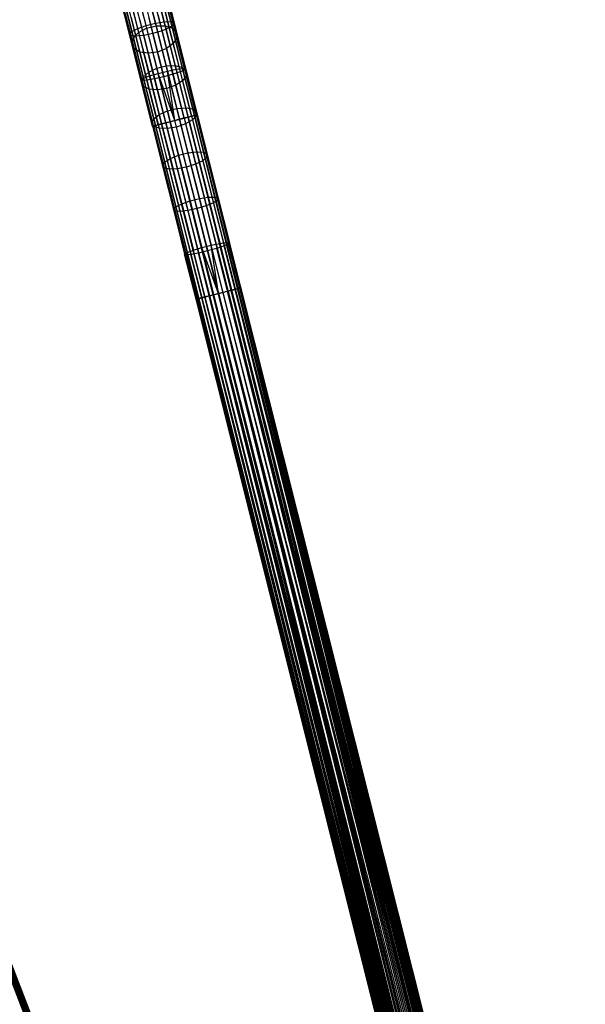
# Model space of a CAD drawing. Extents: x -189 to 189, y -189 to 189.
# Tile 297 of 591: x -48 to -23, y 125 to 168. Entities that reach past the tile are written whole.
import ezdxf

# ---------------------------------------------------------------- set-up
doc = ezdxf.new("R2010")
doc.units = 0
doc.header["$LTSCALE"] = 25.4
doc.layers.get('0').update_dxf_attribs({"linetype": 'CONTINUOUS'})

# ---------------------------------------------------------------- blocks, each defined once
blk = doc.blocks.new('CAMELEON-KENAI-C-12244_STL')
at = {"color": 0}
for p, q in [((-42.698, 167.35, -9.127), (-43.202, 169.351, -9.668)), ((-42.698, 167.35, -9.127), (-43.202, 169.351, -9.668)), ((-42.338, 167.476, -8.961), (-42.846, 169.493, -9.507)), ((-42.338, 167.476, -8.961), (-42.846, 169.493, -9.507)), ((-41.935, 167.578, -8.961), (-42.442, 169.595, -9.507)), ((-41.935, 167.578, -8.961), (-42.442, 169.595, -9.507)), ((-41.558, 167.637, -9.127), (-42.062, 169.638, -9.668)), ((-41.558, 167.637, -9.127), (-42.062, 169.638, -9.668)), ((-41.273, 167.644, -9.43), (-41.769, 169.615, -9.962)), ((-41.273, 167.644, -9.43), (-41.769, 169.615, -9.962)), ((-41.15, 167.505, -10.222), (-41.627, 169.398, -10.733)), ((-41.15, 167.505, -10.222), (-41.627, 169.398, -10.733)), ((-41.129, 167.597, -9.817), (-41.615, 169.53, -10.339)), ((-41.129, 167.597, -9.817), (-41.615, 169.53, -10.339)), ((-43.058, 167.112, -9.817), (-43.544, 169.045, -10.339)), ((-43.058, 167.112, -9.817), (-43.544, 169.045, -10.339)), ((-42.995, 167.041, -10.222), (-43.471, 168.934, -10.733)), ((-42.995, 167.041, -10.222), (-43.471, 168.934, -10.733)), ((-42.953, 167.221, -9.43), (-43.449, 169.192, -9.962)), ((-42.953, 167.221, -9.43), (-43.449, 169.192, -9.962)), ((-42.776, 167.02, -10.574), (-43.243, 168.879, -11.077)), ((-42.776, 167.02, -10.574), (-43.243, 168.879, -11.077)), ((-42.437, 167.054, -10.814), (-42.899, 168.889, -11.309)), ((-42.437, 167.054, -10.814), (-42.899, 168.889, -11.309)), ((-42.718, 168.987, -155.539), (-42.311, 167.368, -156.809)), ((-42.718, 168.987, -155.539), (-42.311, 167.368, -156.809)), ((-42.498, 168.963, -11.392), (-42.038, 167.136, -10.898)), ((-42.498, 168.963, -11.392), (-42.038, 167.136, -10.898)), ((-42.315, 169.088, -155.539), (-41.908, 167.469, -156.809)), ((-42.315, 169.088, -155.539), (-41.908, 167.469, -156.809)), ((-41.648, 167.252, -10.814), (-42.11, 169.088, -11.309)), ((-41.648, 167.252, -10.814), (-42.11, 169.088, -11.309)), ((-41.92, 169.075, -155.409), (-41.516, 167.469, -156.67)), ((-41.92, 169.075, -155.409), (-41.516, 167.469, -156.67)), ((-41.334, 167.383, -10.574), (-41.802, 169.241, -11.077)), ((-41.334, 167.383, -10.574), (-41.802, 169.241, -11.077)), ((-41.602, 168.95, -155.173), (-41.204, 167.367, -156.415)), ((-41.602, 168.95, -155.173), (-41.204, 167.367, -156.415)), ((-43.281, 168.528, -155.173), (-42.883, 166.945, -156.415)), ((-43.281, 168.528, -155.173), (-42.883, 166.945, -156.415)), ((-43.06, 168.789, -155.409), (-42.656, 167.182, -156.67)), ((-43.06, 168.789, -155.409), (-42.656, 167.182, -156.67)), ((-41.415, 168.734, -154.871), (-41.025, 167.182, -156.089)), ((-41.415, 168.734, -154.871), (-41.025, 167.182, -156.089)), ((-41.392, 168.465, -154.555), (-41.01, 166.945, -155.747)), ((-41.392, 168.465, -154.555), (-41.01, 166.945, -155.747)), ((-43.344, 168.249, -154.871), (-42.953, 166.697, -156.089)), ((-43.344, 168.249, -154.871), (-42.953, 166.697, -156.089)), ((-41.537, 168.189, -154.279), (-41.162, 166.697, -155.45)), ((-41.537, 168.189, -154.279), (-41.162, 166.697, -155.45)), ((-43.237, 168.001, -154.555), (-42.854, 166.481, -155.747)), ((-43.237, 168.001, -154.555), (-42.854, 166.481, -155.747)), ((-42.978, 167.827, -154.279), (-42.603, 166.334, -155.45)), ((-42.978, 167.827, -154.279), (-42.603, 166.334, -155.45)), ((-42.614, 167.756, -154.092), (-42.243, 166.283, -155.248)), ((-42.614, 167.756, -154.092), (-42.243, 166.283, -155.248)), ((-41.837, 166.334, -155.177), (-42.206, 167.801, -154.026)), ((-41.837, 166.334, -155.177), (-42.206, 167.801, -154.026)), ((-41.935, 167.578, -8.961), (-41.558, 167.637, -9.127)), ((-41.935, 167.578, -8.961), (-41.558, 167.637, -9.127)), ((-41.825, 167.954, -154.092), (-41.454, 166.481, -155.248)), ((-41.825, 167.954, -154.092), (-41.454, 166.481, -155.248)), ((-41.558, 167.637, -9.127), (-41.273, 167.644, -9.43)), ((-41.558, 167.637, -9.127), (-41.273, 167.644, -9.43)), ((-41.044, 165.593, -8.8), (-41.558, 167.637, -9.127)), ((-41.044, 165.593, -8.8), (-41.558, 167.637, -9.127)), ((-41.273, 167.644, -9.43), (-41.129, 167.597, -9.817)), ((-40.767, 165.63, -9.108), (-41.273, 167.644, -9.43)), ((-40.767, 165.63, -9.108), (-41.273, 167.644, -9.43)), ((-41.273, 167.644, -9.43), (-41.129, 167.597, -9.817)), ((-43.058, 167.112, -9.817), (-42.953, 167.221, -9.43)), ((-43.058, 167.112, -9.817), (-42.953, 167.221, -9.43)), ((-42.953, 167.221, -9.43), (-42.698, 167.35, -9.127)), ((-42.953, 167.221, -9.43), (-42.698, 167.35, -9.127)), ((-42.446, 165.208, -9.108), (-42.953, 167.221, -9.43)), ((-42.446, 165.208, -9.108), (-42.953, 167.221, -9.43)), ((-42.883, 166.945, -156.415), (-42.656, 167.182, -156.67)), ((-42.883, 166.945, -156.415), (-42.656, 167.182, -156.67)), ((-42.698, 167.35, -9.127), (-42.338, 167.476, -8.961)), ((-42.698, 167.35, -9.127), (-42.338, 167.476, -8.961)), ((-42.184, 165.306, -8.8), (-42.698, 167.35, -9.127)), ((-42.184, 165.306, -8.8), (-42.698, 167.35, -9.127)), ((-42.656, 167.182, -156.67), (-42.311, 167.368, -156.809)), ((-42.656, 167.182, -156.67), (-42.311, 167.368, -156.809)), ((-42.656, 167.182, -156.67), (-42.223, 165.462, -157.758)), ((-42.656, 167.182, -156.67), (-42.223, 165.462, -157.758)), ((-42.338, 167.476, -8.961), (-41.935, 167.578, -8.961)), ((-42.338, 167.476, -8.961), (-41.935, 167.578, -8.961)), ((-41.82, 165.416, -8.632), (-42.338, 167.476, -8.961)), ((-41.82, 165.416, -8.632), (-42.338, 167.476, -8.961)), ((-42.311, 167.368, -156.809), (-41.908, 167.469, -156.809)), ((-42.311, 167.368, -156.809), (-41.908, 167.469, -156.809)), ((-42.311, 167.368, -156.809), (-41.875, 165.633, -157.907)), ((-42.311, 167.368, -156.809), (-41.875, 165.633, -157.907)), ((-41.648, 167.252, -10.814), (-42.038, 167.136, -10.898)), ((-41.648, 167.252, -10.814), (-42.038, 167.136, -10.898)), ((-41.417, 165.517, -8.632), (-41.935, 167.578, -8.961)), ((-41.417, 165.517, -8.632), (-41.935, 167.578, -8.961)), ((-41.908, 167.469, -156.809), (-41.472, 165.734, -157.907)), ((-41.908, 167.469, -156.809), (-41.472, 165.734, -157.907)), ((-41.908, 167.469, -156.809), (-41.516, 167.469, -156.67)), ((-41.908, 167.469, -156.809), (-41.516, 167.469, -156.67)), ((-41.334, 167.383, -10.574), (-41.648, 167.252, -10.814)), ((-41.334, 167.383, -10.574), (-41.648, 167.252, -10.814)), ((-41.177, 165.378, -10.514), (-41.648, 167.252, -10.814)), ((-41.177, 165.378, -10.514), (-41.648, 167.252, -10.814)), ((-41.516, 167.469, -156.67), (-41.083, 165.748, -157.758)), ((-41.516, 167.469, -156.67), (-41.083, 165.748, -157.758)), ((-41.516, 167.469, -156.67), (-41.204, 167.367, -156.415)), ((-41.516, 167.469, -156.67), (-41.204, 167.367, -156.415)), ((-41.15, 167.505, -10.222), (-41.334, 167.383, -10.574)), ((-41.15, 167.505, -10.222), (-41.334, 167.383, -10.574)), ((-40.857, 165.484, -10.271), (-41.334, 167.383, -10.574)), ((-40.857, 165.484, -10.271), (-41.334, 167.383, -10.574)), ((-41.204, 167.367, -156.415), (-40.777, 165.673, -157.487)), ((-41.204, 167.367, -156.415), (-40.777, 165.673, -157.487)), ((-41.204, 167.367, -156.415), (-41.025, 167.182, -156.089)), ((-41.204, 167.367, -156.415), (-41.025, 167.182, -156.089)), ((-41.129, 167.597, -9.817), (-41.15, 167.505, -10.222)), ((-41.129, 167.597, -9.817), (-41.15, 167.505, -10.222)), ((-40.664, 165.571, -9.912), (-41.15, 167.505, -10.222)), ((-40.664, 165.571, -9.912), (-41.15, 167.505, -10.222)), ((-40.632, 165.622, -9.501), (-41.129, 167.597, -9.817)), ((-40.632, 165.622, -9.501), (-41.129, 167.597, -9.817)), ((-41.025, 167.182, -156.089), (-40.606, 165.52, -157.14)), ((-41.025, 167.182, -156.089), (-40.606, 165.52, -157.14)), ((-41.025, 167.182, -156.089), (-41.01, 166.945, -155.747)), ((-41.025, 167.182, -156.089), (-41.01, 166.945, -155.747)), ((-42.995, 167.041, -10.222), (-43.058, 167.112, -9.817)), ((-42.561, 165.137, -9.501), (-43.058, 167.112, -9.817)), ((-42.995, 167.041, -10.222), (-43.058, 167.112, -9.817)), ((-42.561, 165.137, -9.501), (-43.058, 167.112, -9.817)), ((-42.776, 167.02, -10.574), (-42.995, 167.041, -10.222)), ((-42.509, 165.107, -9.912), (-42.995, 167.041, -10.222)), ((-42.776, 167.02, -10.574), (-42.995, 167.041, -10.222)), ((-42.509, 165.107, -9.912), (-42.995, 167.041, -10.222)), ((-42.953, 166.697, -156.089), (-42.883, 166.945, -156.415)), ((-42.953, 166.697, -156.089), (-42.883, 166.945, -156.415)), ((-42.883, 166.945, -156.415), (-42.457, 165.25, -157.487)), ((-42.883, 166.945, -156.415), (-42.457, 165.25, -157.487)), ((-42.437, 167.054, -10.814), (-42.776, 167.02, -10.574)), ((-42.437, 167.054, -10.814), (-42.776, 167.02, -10.574)), ((-42.298, 165.122, -10.271), (-42.776, 167.02, -10.574)), ((-42.298, 165.122, -10.271), (-42.776, 167.02, -10.574)), ((-42.038, 167.136, -10.898), (-42.437, 167.054, -10.814)), ((-42.038, 167.136, -10.898), (-42.437, 167.054, -10.814)), ((-41.966, 165.179, -10.514), (-42.437, 167.054, -10.814)), ((-41.966, 165.179, -10.514), (-42.437, 167.054, -10.814)), ((-42.038, 167.136, -10.898), (-41.569, 165.27, -10.6)), ((-42.038, 167.136, -10.898), (-41.569, 165.27, -10.6)), ((-41.01, 166.945, -155.747), (-41.162, 166.697, -155.45)), ((-41.01, 166.945, -155.747), (-41.162, 166.697, -155.45)), ((-41.01, 166.945, -155.747), (-40.6, 165.317, -156.777)), ((-41.01, 166.945, -155.747), (-40.6, 165.317, -156.777)), ((-42.854, 166.481, -155.747), (-42.953, 166.697, -156.089)), ((-42.953, 166.697, -156.089), (-42.535, 165.035, -157.14)), ((-42.953, 166.697, -156.089), (-42.535, 165.035, -157.14)), ((-42.854, 166.481, -155.747), (-42.953, 166.697, -156.089)), ((-42.603, 166.334, -155.45), (-42.854, 166.481, -155.747)), ((-42.854, 166.481, -155.747), (-42.445, 164.853, -156.777)), ((-42.854, 166.481, -155.747), (-42.445, 164.853, -156.777)), ((-42.603, 166.334, -155.45), (-42.854, 166.481, -155.747)), ((-42.243, 166.283, -155.248), (-42.603, 166.334, -155.45)), ((-42.603, 166.334, -155.45), (-42.201, 164.736, -156.461)), ((-42.603, 166.334, -155.45), (-42.201, 164.736, -156.461)), ((-42.243, 166.283, -155.248), (-42.603, 166.334, -155.45)), ((-41.837, 166.334, -155.177), (-42.243, 166.283, -155.248)), ((-41.837, 166.334, -155.177), (-42.243, 166.283, -155.248)), ((-41.454, 166.481, -155.248), (-41.837, 166.334, -155.177)), ((-41.454, 166.481, -155.248), (-41.837, 166.334, -155.177)), ((-41.442, 164.764, -156.171), (-41.837, 166.334, -155.177)), ((-41.442, 164.764, -156.171), (-41.837, 166.334, -155.177)), ((-41.162, 166.697, -155.45), (-41.454, 166.481, -155.248)), ((-41.162, 166.697, -155.45), (-41.454, 166.481, -155.248)), ((-41.454, 166.481, -155.248), (-41.057, 164.903, -156.247)), ((-41.454, 166.481, -155.248), (-41.057, 164.903, -156.247)), ((-41.162, 166.697, -155.45), (-40.76, 165.099, -156.461)), ((-41.162, 166.697, -155.45), (-40.76, 165.099, -156.461)), ((-42.243, 166.283, -155.248), (-41.846, 164.705, -156.247)), ((-42.243, 166.283, -155.248), (-41.846, 164.705, -156.247)), ((-42.223, 165.462, -157.758), (-41.875, 165.633, -157.907)), ((-42.223, 165.462, -157.758), (-41.875, 165.633, -157.907)), ((-41.875, 165.633, -157.907), (-41.472, 165.734, -157.907)), ((-41.875, 165.633, -157.907), (-41.472, 165.734, -157.907)), ((-41.875, 165.633, -157.907), (-41.414, 163.801, -158.82)), ((-41.875, 165.633, -157.907), (-41.414, 163.801, -158.82)), ((-41.82, 165.416, -8.632), (-41.417, 165.517, -8.632)), ((-41.82, 165.416, -8.632), (-41.417, 165.517, -8.632)), ((-41.472, 165.734, -157.907), (-41.083, 165.748, -157.758)), ((-41.472, 165.734, -157.907), (-41.083, 165.748, -157.758)), ((-41.472, 165.734, -157.907), (-41.011, 163.902, -158.82)), ((-41.472, 165.734, -157.907), (-41.011, 163.902, -158.82)), ((-41.417, 165.517, -8.632), (-41.044, 165.593, -8.8)), ((-41.417, 165.517, -8.632), (-41.044, 165.593, -8.8)), ((-41.095, 163.384, -8.5), (-41.417, 165.517, -8.632)), ((-41.095, 163.384, -8.5), (-41.417, 165.517, -8.632)), ((-40.893, 163.435, -8.522), (-41.417, 165.517, -8.632)), ((-40.893, 163.435, -8.522), (-41.417, 165.517, -8.632)), ((-40.857, 165.484, -10.271), (-41.177, 165.378, -10.514)), ((-40.857, 165.484, -10.271), (-41.177, 165.378, -10.514)), ((-41.083, 165.748, -157.758), (-40.626, 163.931, -158.664)), ((-41.083, 165.748, -157.758), (-40.626, 163.931, -158.664)), ((-41.083, 165.748, -157.758), (-40.777, 165.673, -157.487)), ((-41.083, 165.748, -157.758), (-40.777, 165.673, -157.487)), ((-41.044, 165.593, -8.8), (-40.767, 165.63, -9.108)), ((-41.044, 165.593, -8.8), (-40.767, 165.63, -9.108)), ((-40.525, 163.527, -8.691), (-41.044, 165.593, -8.8)), ((-40.525, 163.527, -8.691), (-41.044, 165.593, -8.8)), ((-40.664, 165.571, -9.912), (-40.857, 165.484, -10.271)), ((-40.664, 165.571, -9.912), (-40.857, 165.484, -10.271)), ((-40.374, 163.565, -10.169), (-40.857, 165.484, -10.271)), ((-40.374, 163.565, -10.169), (-40.857, 165.484, -10.271)), ((-40.777, 165.673, -157.487), (-40.327, 163.882, -158.38)), ((-40.777, 165.673, -157.487), (-40.327, 163.882, -158.38)), ((-40.777, 165.673, -157.487), (-40.606, 165.52, -157.14)), ((-40.777, 165.673, -157.487), (-40.606, 165.52, -157.14)), ((-40.767, 165.63, -9.108), (-40.632, 165.622, -9.501)), ((-40.255, 163.595, -9), (-40.767, 165.63, -9.108)), ((-40.255, 163.595, -9), (-40.767, 165.63, -9.108)), ((-40.767, 165.63, -9.108), (-40.632, 165.622, -9.501)), ((-40.632, 165.622, -9.501), (-40.664, 165.571, -9.912)), ((-40.632, 165.622, -9.501), (-40.664, 165.571, -9.912)), ((-40.172, 163.616, -9.809), (-40.664, 165.571, -9.912)), ((-40.172, 163.616, -9.809), (-40.664, 165.571, -9.912)), ((-40.13, 163.626, -9.395), (-40.632, 165.622, -9.501)), ((-40.13, 163.626, -9.395), (-40.632, 165.622, -9.501)), ((-40.606, 165.52, -157.14), (-40.165, 163.764, -158.015)), ((-40.606, 165.52, -157.14), (-40.165, 163.764, -158.015)), ((-40.606, 165.52, -157.14), (-40.6, 165.317, -156.777)), ((-40.606, 165.52, -157.14), (-40.6, 165.317, -156.777)), ((-42.561, 165.137, -9.501), (-42.446, 165.208, -9.108)), ((-42.561, 165.137, -9.501), (-42.446, 165.208, -9.108)), ((-42.509, 165.107, -9.912), (-42.561, 165.137, -9.501)), ((-42.059, 163.141, -9.395), (-42.561, 165.137, -9.501)), ((-42.509, 165.107, -9.912), (-42.561, 165.137, -9.501)), ((-42.059, 163.141, -9.395), (-42.561, 165.137, -9.501)), ((-42.535, 165.035, -157.14), (-42.457, 165.25, -157.487)), ((-42.535, 165.035, -157.14), (-42.457, 165.25, -157.487)), ((-42.298, 165.122, -10.271), (-42.509, 165.107, -9.912)), ((-42.298, 165.122, -10.271), (-42.509, 165.107, -9.912)), ((-42.017, 163.152, -9.809), (-42.509, 165.107, -9.912)), ((-42.017, 163.152, -9.809), (-42.509, 165.107, -9.912)), ((-42.457, 165.25, -157.487), (-42.223, 165.462, -157.758)), ((-42.457, 165.25, -157.487), (-42.223, 165.462, -157.758)), ((-42.457, 165.25, -157.487), (-42.007, 163.46, -158.38)), ((-42.457, 165.25, -157.487), (-42.007, 163.46, -158.38)), ((-42.446, 165.208, -9.108), (-42.184, 165.306, -8.8)), ((-42.446, 165.208, -9.108), (-42.184, 165.306, -8.8)), ((-41.935, 163.173, -9), (-42.446, 165.208, -9.108)), ((-41.935, 163.173, -9), (-42.446, 165.208, -9.108)), ((-41.966, 165.179, -10.514), (-42.298, 165.122, -10.271)), ((-41.966, 165.179, -10.514), (-42.298, 165.122, -10.271)), ((-41.815, 163.203, -10.169), (-42.298, 165.122, -10.271)), ((-41.815, 163.203, -10.169), (-42.298, 165.122, -10.271)), ((-42.223, 165.462, -157.758), (-41.766, 163.644, -158.664)), ((-42.223, 165.462, -157.758), (-41.766, 163.644, -158.664)), ((-42.184, 165.306, -8.8), (-41.82, 165.416, -8.632)), ((-42.184, 165.306, -8.8), (-41.82, 165.416, -8.632)), ((-41.665, 163.24, -8.691), (-42.184, 165.306, -8.8)), ((-41.665, 163.24, -8.691), (-42.184, 165.306, -8.8)), ((-41.569, 165.27, -10.6), (-41.966, 165.179, -10.514)), ((-41.569, 165.27, -10.6), (-41.966, 165.179, -10.514)), ((-41.489, 163.285, -10.414), (-41.966, 165.179, -10.514)), ((-41.489, 163.285, -10.414), (-41.966, 165.179, -10.514)), ((-41.296, 163.333, -8.522), (-41.82, 165.416, -8.632)), ((-41.296, 163.333, -8.522), (-41.82, 165.416, -8.632)), ((-41.095, 163.384, -8.5), (-41.82, 165.416, -8.632)), ((-41.095, 163.384, -8.5), (-41.82, 165.416, -8.632)), ((-41.177, 165.378, -10.514), (-41.569, 165.27, -10.6)), ((-41.177, 165.378, -10.514), (-41.569, 165.27, -10.6)), ((-41.095, 163.384, -10.5), (-41.569, 165.27, -10.6)), ((-41.095, 163.384, -10.5), (-41.569, 165.27, -10.6)), ((-40.7, 163.483, -10.414), (-41.177, 165.378, -10.514)), ((-40.7, 163.483, -10.414), (-41.177, 165.378, -10.514)), ((-40.76, 165.099, -156.461), (-41.057, 164.903, -156.247)), ((-40.76, 165.099, -156.461), (-41.057, 164.903, -156.247)), ((-40.6, 165.317, -156.777), (-40.76, 165.099, -156.461)), ((-40.6, 165.317, -156.777), (-40.76, 165.099, -156.461)), ((-40.76, 165.099, -156.461), (-40.335, 163.41, -157.303)), ((-40.76, 165.099, -156.461), (-40.335, 163.41, -157.303)), ((-40.6, 165.317, -156.777), (-40.168, 163.597, -157.635)), ((-40.6, 165.317, -156.777), (-40.168, 163.597, -157.635)), ((-42.445, 164.853, -156.777), (-42.535, 165.035, -157.14)), ((-42.535, 165.035, -157.14), (-42.094, 163.279, -158.015)), ((-42.535, 165.035, -157.14), (-42.094, 163.279, -158.015)), ((-42.445, 164.853, -156.777), (-42.535, 165.035, -157.14)), ((-42.201, 164.736, -156.461), (-42.445, 164.853, -156.777)), ((-42.445, 164.853, -156.777), (-42.012, 163.133, -157.635)), ((-42.445, 164.853, -156.777), (-42.012, 163.133, -157.635)), ((-42.201, 164.736, -156.461), (-42.445, 164.853, -156.777)), ((-41.846, 164.705, -156.247), (-42.201, 164.736, -156.461)), ((-42.201, 164.736, -156.461), (-41.777, 163.048, -157.303)), ((-42.201, 164.736, -156.461), (-41.777, 163.048, -157.303)), ((-41.846, 164.705, -156.247), (-42.201, 164.736, -156.461)), ((-41.442, 164.764, -156.171), (-41.846, 164.705, -156.247)), ((-41.442, 164.764, -156.171), (-41.846, 164.705, -156.247)), ((-41.846, 164.705, -156.247), (-41.427, 163.038, -157.078)), ((-41.846, 164.705, -156.247), (-41.427, 163.038, -157.078)), ((-41.057, 164.903, -156.247), (-41.442, 164.764, -156.171)), ((-41.057, 164.903, -156.247), (-41.442, 164.764, -156.171)), ((-41.024, 163.104, -156.998), (-41.442, 164.764, -156.171)), ((-41.024, 163.104, -156.998), (-41.442, 164.764, -156.171)), ((-41.057, 164.903, -156.247), (-40.638, 163.236, -157.078)), ((-41.057, 164.903, -156.247), (-40.638, 163.236, -157.078)), ((-41.766, 163.644, -158.664), (-41.414, 163.801, -158.82)), ((-41.766, 163.644, -158.664), (-41.414, 163.801, -158.82)), ((-41.414, 163.801, -158.82), (-41.011, 163.902, -158.82)), ((-41.414, 163.801, -158.82), (-41.011, 163.902, -158.82)), ((-41.414, 163.801, -158.82), (-40.933, 161.89, -159.54)), ((-41.414, 163.801, -158.82), (-40.933, 161.89, -159.54)), ((-41.011, 163.902, -158.82), (-40.626, 163.931, -158.664)), ((-41.011, 163.902, -158.82), (-40.626, 163.931, -158.664)), ((-41.011, 163.902, -158.82), (-40.53, 161.991, -159.54)), ((-41.011, 163.902, -158.82), (-40.53, 161.991, -159.54)), ((-40.626, 163.931, -158.664), (-40.149, 162.035, -159.378)), ((-40.626, 163.931, -158.664), (-40.149, 162.035, -159.378)), ((-40.626, 163.931, -158.664), (-40.327, 163.882, -158.38)), ((-40.626, 163.931, -158.664), (-40.327, 163.882, -158.38)), ((-40.327, 163.882, -158.38), (-39.857, 162.014, -159.083)), ((-40.327, 163.882, -158.38), (-39.857, 162.014, -159.083)), ((-40.327, 163.882, -158.38), (-40.165, 163.764, -158.015)), ((-40.327, 163.882, -158.38), (-40.165, 163.764, -158.015)), ((-42.094, 163.279, -158.015), (-42.007, 163.46, -158.38)), ((-42.094, 163.279, -158.015), (-42.007, 163.46, -158.38)), ((-42.007, 163.46, -158.38), (-41.766, 163.644, -158.664)), ((-42.007, 163.46, -158.38), (-41.766, 163.644, -158.664)), ((-42.007, 163.46, -158.38), (-41.537, 161.592, -159.083)), ((-42.007, 163.46, -158.38), (-41.537, 161.592, -159.083)), ((-41.766, 163.644, -158.664), (-41.289, 161.748, -159.378)), ((-41.766, 163.644, -158.664), (-41.289, 161.748, -159.378)), ((-41.489, 163.285, -10.414), (-41.095, 163.384, -10.5)), ((-41.489, 163.285, -10.414), (-41.095, 163.384, -10.5)), ((-41.095, 163.384, -8.5), (-41.296, 163.333, -8.522)), ((-41.095, 163.384, -8.5), (-41.296, 163.333, -8.522)), ((-41.095, 163.384, -10.5), (-40.7, 163.483, -10.414)), ((-41.095, 163.384, -10.5), (-40.7, 163.483, -10.414)), ((-40.893, 163.435, -8.522), (-41.095, 163.384, -8.5)), ((-40.893, 163.435, -8.522), (-41.095, 163.384, -8.5)), ((-10.152, 42.024, -10.414), (-41.095, 163.384, -10.5)), ((-10.547, 41.925, -8.5), (-41.095, 163.384, -8.5)), ((-10.547, 41.925, -8.5), (-41.095, 163.384, -8.5)), ((-10.345, 41.976, -10.478), (-41.095, 163.384, -10.5)), ((-10.152, 42.024, -10.414), (-41.095, 163.384, -10.5)), ((-10.345, 41.976, -10.478), (-41.095, 163.384, -10.5)), ((-10.547, 41.925, -10.5), (-41.095, 163.384, -10.5)), ((-10.547, 41.925, -10.5), (-41.095, 163.384, -10.5)), ((-40.525, 163.527, -8.691), (-40.893, 163.435, -8.522)), ((-40.525, 163.527, -8.691), (-40.893, 163.435, -8.522)), ((-10.345, 41.976, -8.522), (-40.893, 163.435, -8.522)), ((-10.345, 41.976, -8.522), (-40.893, 163.435, -8.522)), ((-40.7, 163.483, -10.414), (-40.374, 163.565, -10.169)), ((-40.7, 163.483, -10.414), (-40.374, 163.565, -10.169)), ((-40.7, 163.483, -10.414), (-10.152, 42.024, -10.414)), ((-40.7, 163.483, -10.414), (-10.152, 42.024, -10.414)), ((-40.7, 163.483, -10.414), (-9.977, 42.068, -10.309)), ((-40.7, 163.483, -10.414), (-9.977, 42.068, -10.309)), ((-40.7, 163.483, -10.414), (-9.826, 42.106, -10.169)), ((-40.7, 163.483, -10.414), (-9.826, 42.106, -10.169)), ((-40.335, 163.41, -157.303), (-40.638, 163.236, -157.078)), ((-40.335, 163.41, -157.303), (-40.638, 163.236, -157.078)), ((-40.255, 163.595, -9), (-40.525, 163.527, -8.691)), ((-40.255, 163.595, -9), (-40.525, 163.527, -8.691)), ((-40.525, 163.527, -8.691), (-9.977, 42.068, -8.691)), ((-10.345, 41.976, -8.522), (-40.525, 163.527, -8.691)), ((-10.345, 41.976, -8.522), (-40.525, 163.527, -8.691)), ((-10.152, 42.024, -8.586), (-40.525, 163.527, -8.691)), ((-10.152, 42.024, -8.586), (-40.525, 163.527, -8.691)), ((-40.525, 163.527, -8.691), (-9.977, 42.068, -8.691)), ((-40.374, 163.565, -10.169), (-40.172, 163.616, -9.809)), ((-40.374, 163.565, -10.169), (-40.172, 163.616, -9.809)), ((-40.374, 163.565, -10.169), (-9.826, 42.106, -10.169)), ((-40.374, 163.565, -10.169), (-9.826, 42.106, -10.169)), ((-40.374, 163.565, -10.169), (-9.707, 42.136, -10)), ((-40.374, 163.565, -10.169), (-9.707, 42.136, -10)), ((-40.374, 163.565, -10.169), (-9.624, 42.157, -9.809)), ((-40.374, 163.565, -10.169), (-9.624, 42.157, -9.809)), ((-40.168, 163.597, -157.635), (-40.335, 163.41, -157.303)), ((-40.168, 163.597, -157.635), (-40.335, 163.41, -157.303)), ((-40.335, 163.41, -157.303), (-39.892, 161.649, -157.966)), ((-40.335, 163.41, -157.303), (-39.892, 161.649, -157.966)), ((-40.13, 163.626, -9.395), (-40.255, 163.595, -9)), ((-40.13, 163.626, -9.395), (-40.255, 163.595, -9)), ((-40.255, 163.595, -9), (-9.624, 42.157, -9.191)), ((-40.255, 163.595, -9), (-9.624, 42.157, -9.191)), ((-40.255, 163.595, -9), (-9.707, 42.136, -9)), ((-9.977, 42.068, -8.691), (-40.255, 163.595, -9)), ((-9.977, 42.068, -8.691), (-40.255, 163.595, -9)), ((-9.826, 42.106, -8.831), (-40.255, 163.595, -9)), ((-9.826, 42.106, -8.831), (-40.255, 163.595, -9)), ((-40.255, 163.595, -9), (-9.707, 42.136, -9)), ((-40.172, 163.616, -9.809), (-40.13, 163.626, -9.395)), ((-40.172, 163.616, -9.809), (-40.13, 163.626, -9.395)), ((-40.172, 163.616, -9.809), (-9.582, 42.167, -9.605)), ((-40.172, 163.616, -9.809), (-9.582, 42.167, -9.395)), ((-40.172, 163.616, -9.809), (-9.624, 42.157, -9.809)), ((-40.172, 163.616, -9.809), (-9.624, 42.157, -9.809)), ((-40.172, 163.616, -9.809), (-9.582, 42.167, -9.605)), ((-40.172, 163.616, -9.809), (-9.582, 42.167, -9.395)), ((-40.165, 163.764, -158.015), (-40.168, 163.597, -157.635)), ((-40.165, 163.764, -158.015), (-40.168, 163.597, -157.635)), ((-40.168, 163.597, -157.635), (-39.716, 161.803, -158.31)), ((-40.168, 163.597, -157.635), (-39.716, 161.803, -158.31)), ((-40.165, 163.764, -158.015), (-39.704, 161.932, -158.705)), ((-40.165, 163.764, -158.015), (-39.704, 161.932, -158.705)), ((-40.13, 163.626, -9.395), (-9.582, 42.167, -9.395)), ((-40.13, 163.626, -9.395), (-9.582, 42.167, -9.395)), ((-40.13, 163.626, -9.395), (-9.624, 42.157, -9.191)), ((-40.13, 163.626, -9.395), (-9.624, 42.157, -9.191)), ((-42.012, 163.133, -157.635), (-42.094, 163.279, -158.015)), ((-42.094, 163.279, -158.015), (-41.633, 161.447, -158.705)), ((-42.094, 163.279, -158.015), (-41.633, 161.447, -158.705)), ((-42.012, 163.133, -157.635), (-42.094, 163.279, -158.015)), ((-41.935, 163.173, -9), (-42.059, 163.141, -9.395)), ((-41.935, 163.173, -9), (-42.059, 163.141, -9.395)), ((-42.059, 163.141, -9.395), (-42.017, 163.152, -9.809)), ((-42.059, 163.141, -9.395), (-42.017, 163.152, -9.809)), ((-42.059, 163.141, -9.395), (-11.511, 41.682, -9.395)), ((-42.059, 163.141, -9.395), (-11.511, 41.682, -9.605)), ((-42.059, 163.141, -9.395), (-11.511, 41.682, -9.395)), ((-42.059, 163.141, -9.395), (-11.511, 41.682, -9.605)), ((-42.059, 163.141, -9.395), (-11.469, 41.693, -9.809)), ((-42.059, 163.141, -9.395), (-11.469, 41.693, -9.809)), ((-42.017, 163.152, -9.809), (-41.815, 163.203, -10.169)), ((-42.017, 163.152, -9.809), (-41.815, 163.203, -10.169)), ((-42.017, 163.152, -9.809), (-11.469, 41.693, -9.809)), ((-42.017, 163.152, -9.809), (-11.469, 41.693, -9.809)), ((-42.017, 163.152, -9.809), (-11.386, 41.714, -10)), ((-42.017, 163.152, -9.809), (-11.386, 41.714, -10)), ((-42.017, 163.152, -9.809), (-11.267, 41.744, -10.169)), ((-42.017, 163.152, -9.809), (-11.267, 41.744, -10.169)), ((-41.777, 163.048, -157.303), (-42.012, 163.133, -157.635)), ((-42.012, 163.133, -157.635), (-41.561, 161.339, -158.31)), ((-42.012, 163.133, -157.635), (-41.561, 161.339, -158.31)), ((-41.777, 163.048, -157.303), (-42.012, 163.133, -157.635)), ((-41.665, 163.24, -8.691), (-41.935, 163.173, -9)), ((-41.665, 163.24, -8.691), (-41.935, 163.173, -9)), ((-11.386, 41.714, -9), (-41.935, 163.173, -9)), ((-41.935, 163.173, -9), (-11.469, 41.693, -9.191)), ((-11.386, 41.714, -9), (-41.935, 163.173, -9)), ((-11.267, 41.744, -8.831), (-41.935, 163.173, -9)), ((-11.267, 41.744, -8.831), (-41.935, 163.173, -9)), ((-41.935, 163.173, -9), (-11.469, 41.693, -9.191)), ((-41.935, 163.173, -9), (-11.511, 41.682, -9.395)), ((-41.935, 163.173, -9), (-11.511, 41.682, -9.395)), ((-41.815, 163.203, -10.169), (-41.489, 163.285, -10.414)), ((-41.815, 163.203, -10.169), (-41.489, 163.285, -10.414)), ((-41.815, 163.203, -10.169), (-11.267, 41.744, -10.169)), ((-41.815, 163.203, -10.169), (-11.267, 41.744, -10.169)), ((-41.815, 163.203, -10.169), (-11.117, 41.782, -10.309)), ((-41.815, 163.203, -10.169), (-11.117, 41.782, -10.309)), ((-41.427, 163.038, -157.078), (-41.777, 163.048, -157.303)), ((-41.777, 163.048, -157.303), (-41.334, 161.287, -157.966)), ((-41.777, 163.048, -157.303), (-41.334, 161.287, -157.966)), ((-41.427, 163.038, -157.078), (-41.777, 163.048, -157.303)), ((-41.296, 163.333, -8.522), (-41.665, 163.24, -8.691)), ((-41.296, 163.333, -8.522), (-41.665, 163.24, -8.691)), ((-11.267, 41.744, -8.831), (-41.665, 163.24, -8.691)), ((-11.267, 41.744, -8.831), (-41.665, 163.24, -8.691)), ((-11.117, 41.782, -8.691), (-41.665, 163.24, -8.691)), ((-11.117, 41.782, -8.691), (-41.665, 163.24, -8.691)), ((-41.489, 163.285, -10.414), (-11.117, 41.782, -10.309)), ((-41.489, 163.285, -10.414), (-11.117, 41.782, -10.309)), ((-41.489, 163.285, -10.414), (-10.941, 41.826, -10.414)), ((-10.547, 41.925, -10.5), (-41.489, 163.285, -10.414)), ((-10.547, 41.925, -10.5), (-41.489, 163.285, -10.414)), ((-10.748, 41.874, -10.478), (-41.489, 163.285, -10.414)), ((-10.748, 41.874, -10.478), (-41.489, 163.285, -10.414)), ((-41.489, 163.285, -10.414), (-10.941, 41.826, -10.414)), ((-41.024, 163.104, -156.998), (-41.427, 163.038, -157.078)), ((-41.024, 163.104, -156.998), (-41.427, 163.038, -157.078)), ((-41.427, 163.038, -157.078), (-40.99, 161.299, -157.733)), ((-41.427, 163.038, -157.078), (-40.99, 161.299, -157.733)), ((-41.296, 163.333, -8.522), (-10.748, 41.874, -8.522)), ((-11.117, 41.782, -8.691), (-41.296, 163.333, -8.522)), ((-11.117, 41.782, -8.691), (-41.296, 163.333, -8.522)), ((-10.941, 41.826, -8.586), (-41.296, 163.333, -8.522)), ((-10.941, 41.826, -8.586), (-41.296, 163.333, -8.522)), ((-41.296, 163.333, -8.522), (-10.748, 41.874, -8.522)), ((-40.638, 163.236, -157.078), (-41.024, 163.104, -156.998)), ((-40.638, 163.236, -157.078), (-41.024, 163.104, -156.998)), ((-40.589, 161.373, -157.65), (-41.024, 163.104, -156.998)), ((-40.589, 161.373, -157.65), (-41.024, 163.104, -156.998)), ((-40.638, 163.236, -157.078), (-40.201, 161.497, -157.733)), ((-40.638, 163.236, -157.078), (-40.201, 161.497, -157.733)), ((-41.537, 161.592, -159.083), (-41.289, 161.748, -159.378)), ((-41.537, 161.592, -159.083), (-41.289, 161.748, -159.378)), ((-41.289, 161.748, -159.378), (-40.933, 161.89, -159.54)), ((-41.289, 161.748, -159.378), (-40.933, 161.89, -159.54)), ((-41.289, 161.748, -159.378), (-40.798, 159.793, -159.894)), ((-41.289, 161.748, -159.378), (-40.798, 159.793, -159.894)), ((-40.933, 161.89, -159.54), (-40.53, 161.991, -159.54)), ((-40.933, 161.89, -159.54), (-40.53, 161.991, -159.54)), ((-40.933, 161.89, -159.54), (-40.437, 159.918, -160.059)), ((-40.933, 161.89, -159.54), (-40.437, 159.918, -160.059)), ((-40.53, 161.991, -159.54), (-40.149, 162.035, -159.378)), ((-40.53, 161.991, -159.54), (-40.149, 162.035, -159.378)), ((-40.53, 161.991, -159.54), (-40.034, 160.019, -160.059)), ((-40.53, 161.991, -159.54), (-40.034, 160.019, -160.059)), ((-40.149, 162.035, -159.378), (-39.658, 160.079, -159.894)), ((-40.149, 162.035, -159.378), (-39.658, 160.079, -159.894)), ((-40.149, 162.035, -159.378), (-39.857, 162.014, -159.083)), ((-40.149, 162.035, -159.378), (-39.857, 162.014, -159.083)), ((-39.716, 161.803, -158.31), (-39.892, 161.649, -157.966)), ((-39.716, 161.803, -158.31), (-39.892, 161.649, -157.966)), ((-39.857, 162.014, -159.083), (-39.373, 160.088, -159.591)), ((-39.857, 162.014, -159.083), (-39.373, 160.088, -159.591)), ((-39.857, 162.014, -159.083), (-39.704, 161.932, -158.705)), ((-39.857, 162.014, -159.083), (-39.704, 161.932, -158.705)), ((-39.704, 161.932, -158.705), (-39.716, 161.803, -158.31)), ((-39.704, 161.932, -158.705), (-39.716, 161.803, -158.31)), ((-39.716, 161.803, -158.31), (-39.251, 159.953, -158.798)), ((-39.716, 161.803, -158.31), (-39.251, 159.953, -158.798)), ((-39.704, 161.932, -158.705), (-39.229, 160.043, -159.203)), ((-39.704, 161.932, -158.705), (-39.229, 160.043, -159.203)), ((-41.633, 161.447, -158.705), (-41.537, 161.592, -159.083)), ((-41.633, 161.447, -158.705), (-41.537, 161.592, -159.083)), ((-41.561, 161.339, -158.31), (-41.633, 161.447, -158.705)), ((-41.633, 161.447, -158.705), (-41.158, 159.558, -159.203)), ((-41.633, 161.447, -158.705), (-41.158, 159.558, -159.203)), ((-41.561, 161.339, -158.31), (-41.633, 161.447, -158.705)), ((-41.334, 161.287, -157.966), (-41.561, 161.339, -158.31)), ((-41.561, 161.339, -158.31), (-41.096, 159.489, -158.798)), ((-41.561, 161.339, -158.31), (-41.096, 159.489, -158.798)), ((-41.334, 161.287, -157.966), (-41.561, 161.339, -158.31)), ((-41.537, 161.592, -159.083), (-41.052, 159.665, -159.591)), ((-41.537, 161.592, -159.083), (-41.052, 159.665, -159.591)), ((-40.99, 161.299, -157.733), (-41.334, 161.287, -157.966)), ((-40.99, 161.299, -157.733), (-41.334, 161.287, -157.966)), ((-41.334, 161.287, -157.966), (-40.877, 159.47, -158.445)), ((-41.334, 161.287, -157.966), (-40.877, 159.47, -158.445)), ((-40.589, 161.373, -157.65), (-40.99, 161.299, -157.733)), ((-40.589, 161.373, -157.65), (-40.99, 161.299, -157.733)), ((-40.99, 161.299, -157.733), (-40.538, 159.505, -158.206)), ((-40.99, 161.299, -157.733), (-40.538, 159.505, -158.206)), ((-40.201, 161.497, -157.733), (-40.589, 161.373, -157.65)), ((-40.201, 161.497, -157.733), (-40.589, 161.373, -157.65)), ((-40.14, 159.587, -158.121), (-40.589, 161.373, -157.65)), ((-40.14, 159.587, -158.121), (-40.589, 161.373, -157.65)), ((-39.892, 161.649, -157.966), (-40.201, 161.497, -157.733)), ((-39.892, 161.649, -157.966), (-40.201, 161.497, -157.733)), ((-40.201, 161.497, -157.733), (-39.75, 159.703, -158.206)), ((-40.201, 161.497, -157.733), (-39.75, 159.703, -158.206)), ((-39.892, 161.649, -157.966), (-39.435, 159.832, -158.445)), ((-39.892, 161.649, -157.966), (-39.435, 159.832, -158.445)), ((-40.437, 159.918, -160.059), (-40.034, 160.019, -160.059)), ((-40.437, 159.918, -160.059), (-40.034, 160.019, -160.059)), ((-40.034, 160.019, -160.059), (-39.658, 160.079, -159.894)), ((-40.034, 160.019, -160.059), (-39.658, 160.079, -159.894)), ((-40.034, 160.019, -160.059), (-39.528, 158.007, -160.373)), ((-40.034, 160.019, -160.059), (-39.528, 158.007, -160.373)), ((-39.658, 160.079, -159.894), (-39.373, 160.088, -159.591)), ((-39.658, 160.079, -159.894), (-39.373, 160.088, -159.591)), ((-39.658, 160.079, -159.894), (-39.156, 158.084, -160.205)), ((-39.658, 160.079, -159.894), (-39.156, 158.084, -160.205)), ((-39.373, 160.088, -159.591), (-38.878, 158.122, -159.897)), ((-39.373, 160.088, -159.591), (-38.878, 158.122, -159.897)), ((-39.373, 160.088, -159.591), (-39.229, 160.043, -159.203)), ((-39.373, 160.088, -159.591), (-39.229, 160.043, -159.203)), ((-39.229, 160.043, -159.203), (-39.251, 159.953, -158.798)), ((-39.229, 160.043, -159.203), (-39.251, 159.953, -158.798)), ((-39.229, 160.043, -159.203), (-38.744, 158.115, -159.504)), ((-39.229, 160.043, -159.203), (-38.744, 158.115, -159.504)), ((-41.158, 159.558, -159.203), (-41.052, 159.665, -159.591)), ((-41.158, 159.558, -159.203), (-41.052, 159.665, -159.591)), ((-41.096, 159.489, -158.798), (-41.158, 159.558, -159.203)), ((-41.158, 159.558, -159.203), (-40.673, 157.629, -159.504)), ((-41.158, 159.558, -159.203), (-40.673, 157.629, -159.504)), ((-41.096, 159.489, -158.798), (-41.158, 159.558, -159.203)), ((-41.052, 159.665, -159.591), (-40.798, 159.793, -159.894)), ((-41.052, 159.665, -159.591), (-40.798, 159.793, -159.894)), ((-41.052, 159.665, -159.591), (-40.558, 157.699, -159.897)), ((-41.052, 159.665, -159.591), (-40.558, 157.699, -159.897)), ((-40.798, 159.793, -159.894), (-40.437, 159.918, -160.059)), ((-40.798, 159.793, -159.894), (-40.437, 159.918, -160.059)), ((-40.798, 159.793, -159.894), (-40.296, 157.797, -160.205)), ((-40.798, 159.793, -159.894), (-40.296, 157.797, -160.205)), ((-40.14, 159.587, -158.121), (-40.538, 159.505, -158.206)), ((-40.14, 159.587, -158.121), (-40.538, 159.505, -158.206)), ((-40.437, 159.918, -160.059), (-39.931, 157.906, -160.373)), ((-40.437, 159.918, -160.059), (-39.931, 157.906, -160.373)), ((-39.75, 159.703, -158.206), (-40.14, 159.587, -158.121)), ((-39.75, 159.703, -158.206), (-40.14, 159.587, -158.121)), ((-39.682, 157.765, -158.405), (-40.14, 159.587, -158.121)), ((-39.682, 157.765, -158.405), (-40.14, 159.587, -158.121)), ((-39.435, 159.832, -158.445), (-39.75, 159.703, -158.206)), ((-39.435, 159.832, -158.445), (-39.75, 159.703, -158.206)), ((-39.75, 159.703, -158.206), (-39.289, 157.873, -158.491)), ((-39.75, 159.703, -158.206), (-39.289, 157.873, -158.491)), ((-39.251, 159.953, -158.798), (-39.435, 159.832, -158.445)), ((-39.251, 159.953, -158.798), (-39.435, 159.832, -158.445)), ((-39.435, 159.832, -158.445), (-38.969, 157.978, -158.734)), ((-39.435, 159.832, -158.445), (-38.969, 157.978, -158.734)), ((-39.251, 159.953, -158.798), (-38.776, 158.064, -159.092)), ((-39.251, 159.953, -158.798), (-38.776, 158.064, -159.092)), ((-40.877, 159.47, -158.445), (-41.096, 159.489, -158.798)), ((-41.096, 159.489, -158.798), (-40.621, 157.6, -159.092)), ((-41.096, 159.489, -158.798), (-40.621, 157.6, -159.092)), ((-40.877, 159.47, -158.445), (-41.096, 159.489, -158.798)), ((-40.538, 159.505, -158.206), (-40.877, 159.47, -158.445)), ((-40.538, 159.505, -158.206), (-40.877, 159.47, -158.445)), ((-40.877, 159.47, -158.445), (-40.41, 157.616, -158.734)), ((-40.877, 159.47, -158.445), (-40.41, 157.616, -158.734)), ((-40.538, 159.505, -158.206), (-40.078, 157.674, -158.491)), ((-40.538, 159.505, -158.206), (-40.078, 157.674, -158.491)), ((-40.296, 157.797, -160.205), (-39.931, 157.906, -160.373)), ((-40.296, 157.797, -160.205), (-39.931, 157.906, -160.373)), ((-39.931, 157.906, -160.373), (-39.528, 158.007, -160.373)), ((-39.931, 157.906, -160.373), (-39.528, 158.007, -160.373)), ((-39.219, 155.924, -160.5), (-39.931, 157.906, -160.373)), ((-39.219, 155.924, -160.5), (-39.931, 157.906, -160.373)), ((-39.42, 155.874, -160.478), (-39.931, 157.906, -160.373)), ((-39.42, 155.874, -160.478), (-39.931, 157.906, -160.373)), ((-39.289, 157.873, -158.491), (-39.682, 157.765, -158.405)), ((-39.289, 157.873, -158.491), (-39.682, 157.765, -158.405)), ((-39.528, 158.007, -160.373), (-39.156, 158.084, -160.205)), ((-39.528, 158.007, -160.373), (-39.156, 158.084, -160.205)), ((-39.017, 155.975, -160.478), (-39.528, 158.007, -160.373)), ((-39.017, 155.975, -160.478), (-39.528, 158.007, -160.373)), ((-39.219, 155.924, -160.5), (-39.528, 158.007, -160.373)), ((-39.219, 155.924, -160.5), (-39.528, 158.007, -160.373)), ((-38.969, 157.978, -158.734), (-39.289, 157.873, -158.491)), ((-38.969, 157.978, -158.734), (-39.289, 157.873, -158.491)), ((-38.824, 156.023, -158.586), (-39.289, 157.873, -158.491)), ((-38.824, 156.023, -158.586), (-39.289, 157.873, -158.491)), ((-39.156, 158.084, -160.205), (-38.878, 158.122, -159.897)), ((-39.156, 158.084, -160.205), (-38.878, 158.122, -159.897)), ((-38.649, 156.068, -160.309), (-39.156, 158.084, -160.205)), ((-38.649, 156.068, -160.309), (-39.156, 158.084, -160.205)), ((-38.776, 158.064, -159.092), (-38.969, 157.978, -158.734)), ((-38.776, 158.064, -159.092), (-38.969, 157.978, -158.734)), ((-38.498, 156.106, -158.831), (-38.969, 157.978, -158.734)), ((-38.498, 156.106, -158.831), (-38.969, 157.978, -158.734)), ((-38.379, 156.135, -160), (-38.878, 158.122, -159.897)), ((-38.878, 158.122, -159.897), (-38.744, 158.115, -159.504)), ((-38.379, 156.135, -160), (-38.878, 158.122, -159.897)), ((-38.878, 158.122, -159.897), (-38.744, 158.115, -159.504)), ((-38.744, 158.115, -159.504), (-38.776, 158.064, -159.092)), ((-38.744, 158.115, -159.504), (-38.776, 158.064, -159.092)), ((-38.296, 156.156, -159.191), (-38.776, 158.064, -159.092)), ((-38.296, 156.156, -159.191), (-38.776, 158.064, -159.092)), ((-38.254, 156.167, -159.605), (-38.744, 158.115, -159.504)), ((-38.254, 156.167, -159.605), (-38.744, 158.115, -159.504)), ((-59.975, 157.437, -9.809), (-14.692, 40.668, -9.605)), ((-59.975, 157.437, -9.809), (-14.692, 40.668, -9.395)), ((-59.975, 157.437, -9.809), (-14.732, 40.653, -9.809)), ((-59.975, 157.437, -9.809), (-14.732, 40.653, -9.809)), ((-59.975, 157.437, -9.809), (-14.692, 40.668, -9.605)), ((-59.975, 157.437, -9.809), (-14.692, 40.668, -9.395)), ((-59.934, 157.453, -9.395), (-14.692, 40.668, -9.395)), ((-59.934, 157.453, -9.395), (-14.692, 40.668, -9.395)), ((-59.934, 157.453, -9.395), (-14.732, 40.653, -9.191)), ((-59.934, 157.453, -9.395), (-14.732, 40.653, -9.191)), ((-40.673, 157.629, -159.504), (-40.558, 157.699, -159.897)), ((-40.673, 157.629, -159.504), (-40.558, 157.699, -159.897)), ((-40.183, 155.682, -159.605), (-40.673, 157.629, -159.504)), ((-40.183, 155.682, -159.605), (-40.673, 157.629, -159.504)), ((-40.621, 157.6, -159.092), (-40.673, 157.629, -159.504)), ((-40.621, 157.6, -159.092), (-40.673, 157.629, -159.504)), ((-40.41, 157.616, -158.734), (-40.621, 157.6, -159.092)), ((-40.41, 157.616, -158.734), (-40.621, 157.6, -159.092)), ((-40.141, 155.692, -159.191), (-40.621, 157.6, -159.092)), ((-40.141, 155.692, -159.191), (-40.621, 157.6, -159.092)), ((-40.558, 157.699, -159.897), (-40.296, 157.797, -160.205)), ((-40.558, 157.699, -159.897), (-40.296, 157.797, -160.205)), ((-40.058, 155.713, -160), (-40.558, 157.699, -159.897)), ((-40.058, 155.713, -160), (-40.558, 157.699, -159.897)), ((-40.078, 157.674, -158.491), (-40.41, 157.616, -158.734)), ((-40.078, 157.674, -158.491), (-40.41, 157.616, -158.734)), ((-39.939, 155.743, -158.831), (-40.41, 157.616, -158.734)), ((-39.939, 155.743, -158.831), (-40.41, 157.616, -158.734)), ((-39.789, 155.781, -160.309), (-40.296, 157.797, -160.205)), ((-39.789, 155.781, -160.309), (-40.296, 157.797, -160.205)), ((-39.682, 157.765, -158.405), (-40.078, 157.674, -158.491)), ((-39.682, 157.765, -158.405), (-40.078, 157.674, -158.491)), ((-39.613, 155.825, -158.586), (-40.078, 157.674, -158.491)), ((-39.613, 155.825, -158.586), (-40.078, 157.674, -158.491)), ((-39.219, 155.924, -158.5), (-39.682, 157.765, -158.405)), ((-39.219, 155.924, -158.5), (-39.682, 157.765, -158.405)), ((-60.169, 157.362, -10.169), (-14.926, 40.578, -10.169)), ((-60.169, 157.362, -10.169), (-14.926, 40.578, -10.169)), ((-60.169, 157.362, -10.169), (-14.812, 40.622, -10)), ((-60.169, 157.362, -10.169), (-14.812, 40.622, -10)), ((-60.169, 157.362, -10.169), (-14.732, 40.653, -9.809)), ((-60.169, 157.362, -10.169), (-14.732, 40.653, -9.809)), ((-60.054, 157.406, -9), (-14.732, 40.653, -9.191)), ((-60.054, 157.406, -9), (-14.732, 40.653, -9.191)), ((-60.054, 157.406, -9), (-14.812, 40.622, -9)), ((-15.071, 40.521, -8.691), (-60.054, 157.406, -9)), ((-15.071, 40.521, -8.691), (-60.054, 157.406, -9)), ((-14.926, 40.578, -8.831), (-60.054, 157.406, -9)), ((-14.926, 40.578, -8.831), (-60.054, 157.406, -9)), ((-60.054, 157.406, -9), (-14.812, 40.622, -9)), ((-38.498, 156.106, -158.831), (-38.296, 156.156, -159.191)), ((-38.498, 156.106, -158.831), (-38.296, 156.156, -159.191)), ((-38.254, 156.167, -159.605), (-38.379, 156.135, -160)), ((-38.254, 156.167, -159.605), (-38.379, 156.135, -160)), ((-38.296, 156.156, -159.191), (-38.254, 156.167, -159.605)), ((-38.296, 156.156, -159.191), (-38.254, 156.167, -159.605)), ((-14.509, 60.726, -158.831), (-38.296, 156.156, -159.191)), ((-14.39, 60.756, -159), (-38.296, 156.156, -159.191)), ((-14.509, 60.726, -158.831), (-38.296, 156.156, -159.191)), ((-14.39, 60.756, -159), (-38.296, 156.156, -159.191)), ((-14.307, 60.777, -159.191), (-38.296, 156.156, -159.191)), ((-14.307, 60.777, -159.191), (-38.296, 156.156, -159.191)), ((-14.307, 60.777, -159.191), (-38.254, 156.167, -159.605)), ((-14.307, 60.777, -159.191), (-38.254, 156.167, -159.605)), ((-14.265, 60.788, -159.395), (-38.254, 156.167, -159.605)), ((-14.265, 60.788, -159.395), (-38.254, 156.167, -159.605)), ((-14.265, 60.788, -159.605), (-38.254, 156.167, -159.605)), ((-14.265, 60.788, -159.605), (-38.254, 156.167, -159.605)), ((-14.307, 60.777, -159.809), (-38.254, 156.167, -159.605)), ((-14.307, 60.777, -159.809), (-38.254, 156.167, -159.605)), ((-40.141, 155.692, -159.191), (-39.939, 155.743, -158.831)), ((-40.141, 155.692, -159.191), (-39.939, 155.743, -158.831)), ((-39.789, 155.781, -160.309), (-40.058, 155.713, -160)), ((-39.789, 155.781, -160.309), (-40.058, 155.713, -160)), ((-39.939, 155.743, -158.831), (-39.613, 155.825, -158.586)), ((-39.939, 155.743, -158.831), (-39.613, 155.825, -158.586)), ((-16.152, 60.313, -159.191), (-39.939, 155.743, -158.831)), ((-16.07, 60.334, -159), (-39.939, 155.743, -158.831)), ((-16.152, 60.313, -159.191), (-39.939, 155.743, -158.831)), ((-16.07, 60.334, -159), (-39.939, 155.743, -158.831)), ((-15.95, 60.364, -158.831), (-39.939, 155.743, -158.831)), ((-15.95, 60.364, -158.831), (-39.939, 155.743, -158.831)), ((-39.42, 155.874, -160.478), (-39.789, 155.781, -160.309)), ((-39.42, 155.874, -160.478), (-39.789, 155.781, -160.309)), ((-15.624, 60.446, -160.414), (-39.789, 155.781, -160.309)), ((-15.8, 60.402, -160.309), (-39.789, 155.781, -160.309)), ((-15.624, 60.446, -160.414), (-39.789, 155.781, -160.309)), ((-15.8, 60.402, -160.309), (-39.789, 155.781, -160.309)), ((-15.95, 60.364, -160.169), (-39.789, 155.781, -160.309)), ((-15.95, 60.364, -160.169), (-39.789, 155.781, -160.309)), ((-39.613, 155.825, -158.586), (-39.219, 155.924, -158.5)), ((-39.613, 155.825, -158.586), (-39.219, 155.924, -158.5)), ((-15.95, 60.364, -158.831), (-39.613, 155.825, -158.586)), ((-15.8, 60.402, -158.691), (-39.613, 155.825, -158.586)), ((-15.95, 60.364, -158.831), (-39.613, 155.825, -158.586)), ((-15.8, 60.402, -158.691), (-39.613, 155.825, -158.586)), ((-15.624, 60.446, -158.586), (-39.613, 155.825, -158.586)), ((-15.624, 60.446, -158.586), (-39.613, 155.825, -158.586)), ((-39.219, 155.924, -160.5), (-39.42, 155.874, -160.478)), ((-39.219, 155.924, -160.5), (-39.42, 155.874, -160.478)), ((-15.431, 60.494, -160.478), (-39.42, 155.874, -160.478)), ((-15.431, 60.494, -160.478), (-39.42, 155.874, -160.478)), ((-15.624, 60.446, -160.414), (-39.42, 155.874, -160.478)), ((-15.624, 60.446, -160.414), (-39.42, 155.874, -160.478)), ((-39.219, 155.924, -158.5), (-38.824, 156.023, -158.586)), ((-39.219, 155.924, -158.5), (-38.824, 156.023, -158.586)), ((-39.017, 155.975, -160.478), (-39.219, 155.924, -160.5)), ((-39.017, 155.975, -160.478), (-39.219, 155.924, -160.5)), ((-39.219, 155.924, -158.5), (-15.23, 60.545, -158.5)), ((-15.23, 60.545, -160.5), (-39.219, 155.924, -160.5)), ((-15.23, 60.545, -160.5), (-39.219, 155.924, -160.5)), ((-15.624, 60.446, -158.586), (-39.219, 155.924, -158.5)), ((-15.624, 60.446, -158.586), (-39.219, 155.924, -158.5)), ((-15.431, 60.494, -158.522), (-39.219, 155.924, -158.5)), ((-15.431, 60.494, -158.522), (-39.219, 155.924, -158.5)), ((-39.219, 155.924, -158.5), (-15.23, 60.545, -158.5)), ((-38.649, 156.068, -160.309), (-39.017, 155.975, -160.478)), ((-38.649, 156.068, -160.309), (-39.017, 155.975, -160.478)), ((-14.835, 60.644, -160.414), (-39.017, 155.975, -160.478)), ((-14.835, 60.644, -160.414), (-39.017, 155.975, -160.478)), ((-15.028, 60.596, -160.478), (-39.017, 155.975, -160.478)), ((-15.028, 60.596, -160.478), (-39.017, 155.975, -160.478)), ((-38.824, 156.023, -158.586), (-38.498, 156.106, -158.831)), ((-38.824, 156.023, -158.586), (-38.498, 156.106, -158.831)), ((-15.23, 60.545, -158.5), (-38.824, 156.023, -158.586)), ((-15.028, 60.596, -158.522), (-38.824, 156.023, -158.586)), ((-15.23, 60.545, -158.5), (-38.824, 156.023, -158.586)), ((-15.028, 60.596, -158.522), (-38.824, 156.023, -158.586)), ((-14.835, 60.644, -158.586), (-38.824, 156.023, -158.586)), ((-14.835, 60.644, -158.586), (-38.824, 156.023, -158.586)), ((-38.379, 156.135, -160), (-38.649, 156.068, -160.309)), ((-38.379, 156.135, -160), (-38.649, 156.068, -160.309)), ((-14.509, 60.726, -160.169), (-38.649, 156.068, -160.309)), ((-14.66, 60.688, -160.309), (-38.649, 156.068, -160.309)), ((-14.509, 60.726, -160.169), (-38.649, 156.068, -160.309)), ((-14.66, 60.688, -160.309), (-38.649, 156.068, -160.309)), ((-14.835, 60.644, -160.414), (-38.649, 156.068, -160.309)), ((-14.835, 60.644, -160.414), (-38.649, 156.068, -160.309)), ((-14.835, 60.644, -158.586), (-38.498, 156.106, -158.831)), ((-14.66, 60.688, -158.691), (-38.498, 156.106, -158.831)), ((-14.835, 60.644, -158.586), (-38.498, 156.106, -158.831)), ((-14.66, 60.688, -158.691), (-38.498, 156.106, -158.831)), ((-14.509, 60.726, -158.831), (-38.498, 156.106, -158.831)), ((-14.509, 60.726, -158.831), (-38.498, 156.106, -158.831)), ((-14.307, 60.777, -159.809), (-38.379, 156.135, -160)), ((-14.39, 60.756, -160), (-38.379, 156.135, -160)), ((-14.307, 60.777, -159.809), (-38.379, 156.135, -160)), ((-14.39, 60.756, -160), (-38.379, 156.135, -160)), ((-14.509, 60.726, -160.169), (-38.379, 156.135, -160)), ((-14.509, 60.726, -160.169), (-38.379, 156.135, -160)), ((-40.058, 155.713, -160), (-40.183, 155.682, -159.605)), ((-40.058, 155.713, -160), (-40.183, 155.682, -159.605)), ((-40.183, 155.682, -159.605), (-40.141, 155.692, -159.191)), ((-40.183, 155.682, -159.605), (-40.141, 155.692, -159.191)), ((-16.152, 60.313, -159.809), (-40.183, 155.682, -159.605)), ((-16.152, 60.313, -159.809), (-40.183, 155.682, -159.605)), ((-16.194, 60.302, -159.605), (-40.183, 155.682, -159.605)), ((-16.194, 60.302, -159.605), (-40.183, 155.682, -159.605)), ((-16.194, 60.302, -159.605), (-40.141, 155.692, -159.191)), ((-16.194, 60.302, -159.605), (-40.141, 155.692, -159.191)), ((-16.194, 60.302, -159.395), (-40.141, 155.692, -159.191)), ((-16.194, 60.302, -159.395), (-40.141, 155.692, -159.191)), ((-16.152, 60.313, -159.191), (-40.141, 155.692, -159.191)), ((-16.152, 60.313, -159.191), (-40.141, 155.692, -159.191)), ((-15.95, 60.364, -160.169), (-40.058, 155.713, -160)), ((-16.07, 60.334, -160), (-40.058, 155.713, -160)), ((-15.95, 60.364, -160.169), (-40.058, 155.713, -160)), ((-16.07, 60.334, -160), (-40.058, 155.713, -160)), ((-16.152, 60.313, -159.809), (-40.058, 155.713, -160)), ((-16.152, 60.313, -159.809), (-40.058, 155.713, -160)), ((-21.668, 58.556, -159.809), (-57.276, 150.234, -160)), ((-21.748, 58.525, -160), (-57.276, 150.234, -160)), ((-21.668, 58.556, -159.809), (-57.276, 150.234, -160)), ((-21.748, 58.525, -160), (-57.276, 150.234, -160)), ((-21.862, 58.481, -160.169), (-57.276, 150.234, -160)), ((-21.862, 58.481, -160.169), (-57.276, 150.234, -160)), ((-21.862, 58.481, -158.831), (-57.196, 150.265, -159.191)), ((-21.748, 58.525, -159), (-57.196, 150.265, -159.191)), ((-21.862, 58.481, -158.831), (-57.196, 150.265, -159.191)), ((-21.748, 58.525, -159), (-57.196, 150.265, -159.191)), ((-21.668, 58.556, -159.191), (-57.196, 150.265, -159.191)), ((-21.668, 58.556, -159.191), (-57.196, 150.265, -159.191)), ((-21.668, 58.556, -159.191), (-57.156, 150.28, -159.605)), ((-21.668, 58.556, -159.191), (-57.156, 150.28, -159.605)), ((-21.628, 58.572, -159.395), (-57.156, 150.28, -159.605)), ((-21.628, 58.572, -159.395), (-57.156, 150.28, -159.605)), ((-21.628, 58.572, -159.605), (-57.156, 150.28, -159.605)), ((-21.628, 58.572, -159.605), (-57.156, 150.28, -159.605)), ((-21.668, 58.556, -159.809), (-57.156, 150.28, -159.605)), ((-21.668, 58.556, -159.809), (-57.156, 150.28, -159.605)), ((-21.862, 58.481, -158.831), (-57.39, 150.189, -158.831)), ((-21.862, 58.481, -158.831), (-57.39, 150.189, -158.831))]:
    blk.add_line(p, q, dxfattribs=at)

msp = doc.modelspace()

# ---------------------------------------------------------------- block references
at = {"color": 0}
msp.add_blockref('CAMELEON-KENAI-C-12244_STL', (0, 0), dxfattribs=at)

doc.saveas('drawing.dxf')
